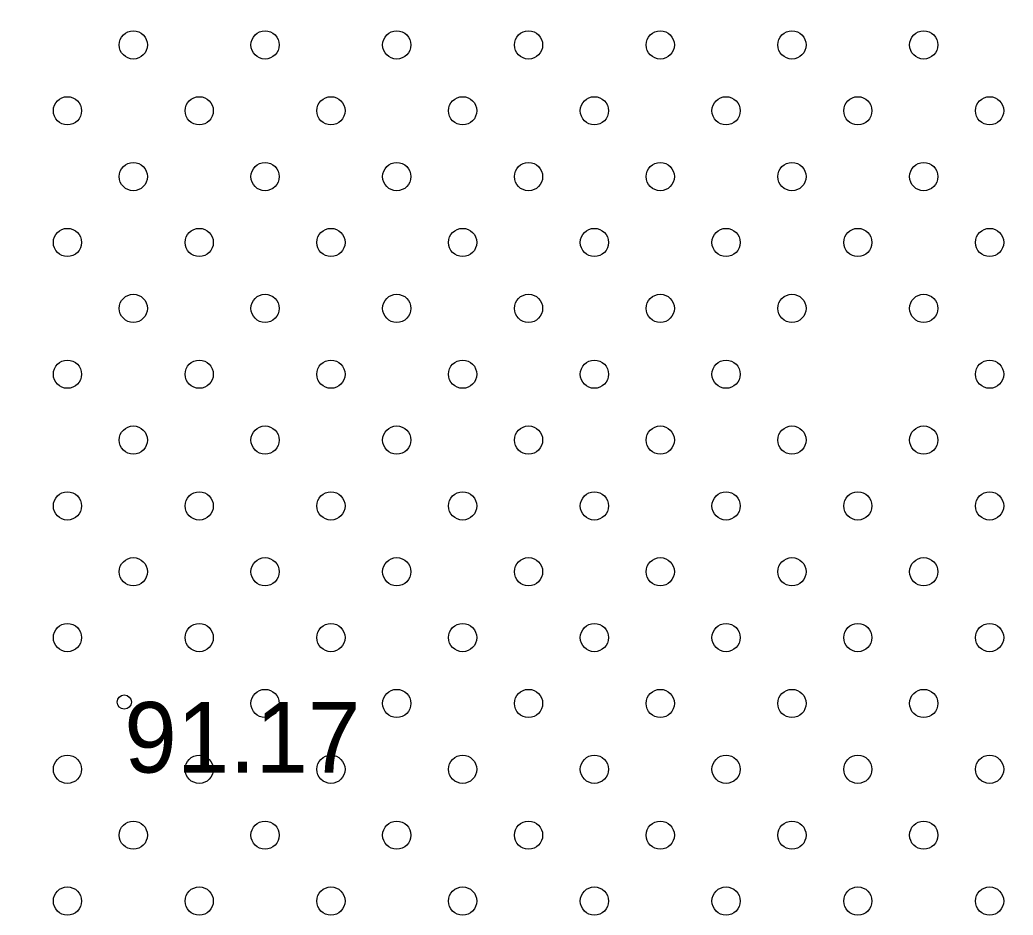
# Model space of a CAD drawing. Extents: x 316000 to 728450, y 314368 to 726000.
# Drawn here: x 725586 to 725638.8, y 315450.8 to 315498.3 of the extents above; entities that cross this region are included whole.
import ezdxf

# ---------------------------------------------------------------- set-up
doc = ezdxf.new("R2010")
doc.units = 0
for name, color, linetype in [('HIDG_GRAV_####_####_#', 7, 'Continuous'), ('RELJ_AATZ_####_TKST_#', 7, 'Continuous'), ('RELJ_ELEM_####_####_#', 7, 'Continuous'), ('TERT_ELEM_####_####_#', 7, 'Continuous')]:
    doc.layers.add(name, color=color, linetype=linetype)

msp = doc.modelspace()

# ---------------------------------------------------------------- linework, layer by layer
at = {"layer": 'HIDG_GRAV_####_####_#'}
msp.add_spline([(725741.1610000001, 315628.109), (725732.013, 315633.48000000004), (725729.3674430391, 315630.93907173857), (725612.6699933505, 315527.51301727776), (725555.2138402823, 315474.3075427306)], degree=3, dxfattribs=at)
at = {"layer": 'RELJ_ELEM_####_####_#'}
msp.add_circle((725591.5204152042, 315462.0761884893), 0.375, dxfattribs=at)
at = {"layer": 'TERT_ELEM_####_####_#'}
for centre in [(725592, 315497), (725599, 315497), (725606, 315497), (725613, 315497), (725620, 315497), (725627, 315497), (725634, 315497), (725588.5, 315493.5), (725595.5, 315493.5), (725602.5, 315493.5), (725609.5, 315493.5), (725616.5, 315493.5), (725623.5, 315493.5), (725630.5, 315493.5), (725637.5, 315493.5), (725592, 315490), (725599, 315490), (725606, 315490), (725613, 315490), (725620, 315490), (725627, 315490), (725634, 315490), (725588.5, 315486.5), (725595.5, 315486.5), (725602.5, 315486.5), (725609.5, 315486.5), (725616.5, 315486.5), (725623.5, 315486.5), (725630.5, 315486.5), (725637.5, 315486.5), (725592, 315483), (725599, 315483), (725606, 315483), (725613, 315483), (725620, 315483), (725627, 315483), (725634, 315483), (725588.5, 315479.5), (725595.5, 315479.5), (725602.5, 315479.5), (725609.5, 315479.5), (725616.5, 315479.5), (725623.5, 315479.5), (725637.5, 315479.5), (725592, 315476), (725599, 315476), (725606, 315476), (725613, 315476), (725620, 315476), (725627, 315476), (725634, 315476), (725588.5, 315472.5), (725595.5, 315472.5), (725602.5, 315472.5), (725609.5, 315472.5), (725616.5, 315472.5), (725623.5, 315472.5), (725630.5, 315472.5), (725637.5, 315472.5), (725592, 315469), (725599, 315469), (725606, 315469), (725613, 315469), (725620, 315469), (725627, 315469), (725634, 315469), (725588.5, 315465.5), (725595.5, 315465.5), (725602.5, 315465.5), (725609.5, 315465.5), (725616.5, 315465.5), (725623.5, 315465.5), (725630.5, 315465.5), (725637.5, 315465.5), (725599, 315462), (725606, 315462), (725613, 315462), (725620, 315462), (725627, 315462), (725634, 315462), (725588.5, 315458.5), (725595.5, 315458.5), (725602.5, 315458.5), (725609.5, 315458.5), (725616.5, 315458.5), (725623.5, 315458.5), (725630.5, 315458.5), (725637.5, 315458.5), (725592, 315455), (725599, 315455), (725606, 315455), (725613, 315455), (725620, 315455), (725627, 315455), (725634, 315455), (725588.5, 315451.5), (725595.5, 315451.5), (725602.5, 315451.5), (725609.5, 315451.5), (725616.5, 315451.5), (725623.5, 315451.5), (725630.5, 315451.5), (725637.5, 315451.5)]:
    msp.add_circle(centre, 0.75, dxfattribs=at)

# ---------------------------------------------------------------- texts
at = {"layer": 'RELJ_AATZ_####_TKST_#'}
msp.add_text('91.17', height=3.75, dxfattribs=at).set_placement((725591.52, 315458.326))

doc.saveas('drawing.dxf')
